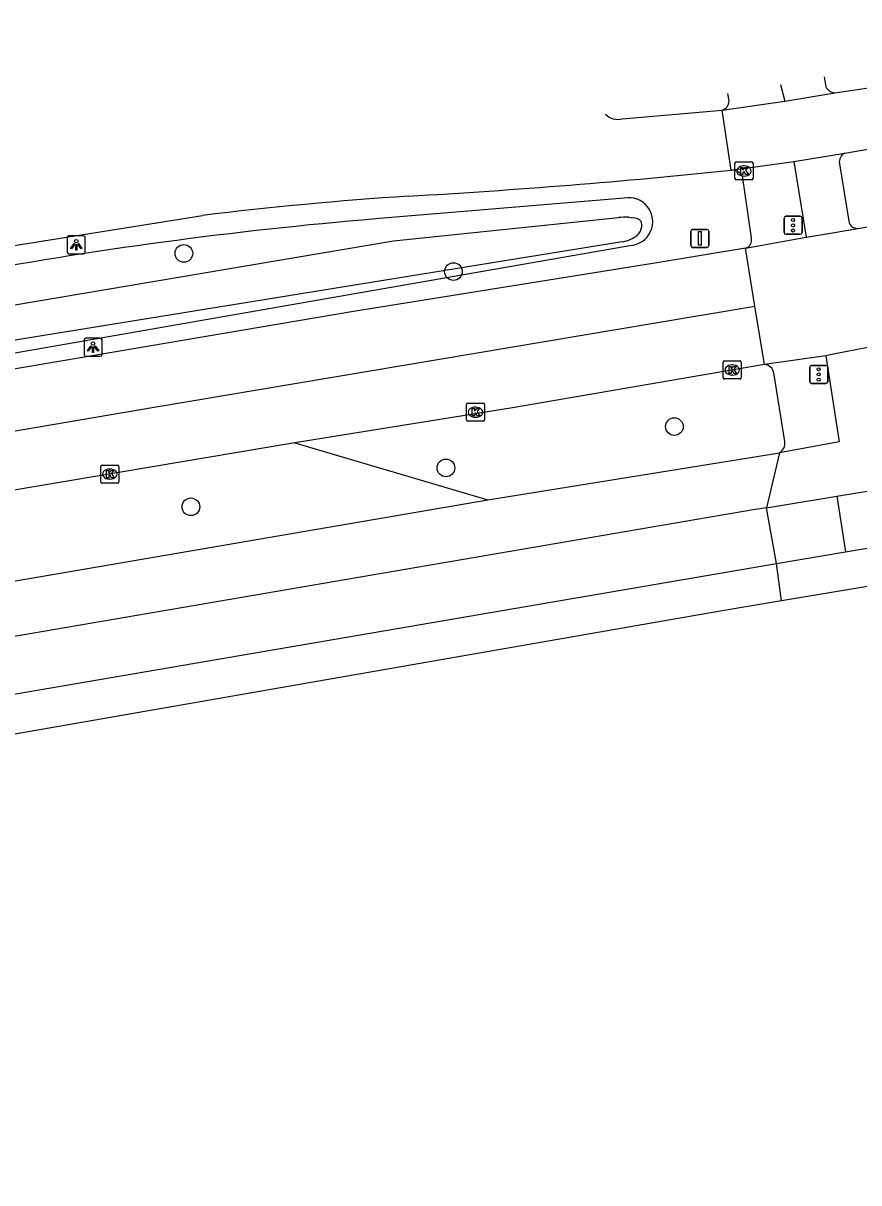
# Model space of a CAD drawing. Extents: x 162186 to 163152, y 385513 to 386513.
# Drawn here: x 162895.8 to 162942, y 386428.3 to 386492.5 of the extents above; entities that cross this region are included whole.
import ezdxf

# ---------------------------------------------------------------- set-up
doc = ezdxf.new("R2010")
doc.units = 0
for name, color, linetype in [('IMGEO_Berm_groen', 7, 'Continuous'), ('IMGEO_Boom', 7, 'Continuous'), ('IMGEO_Fietspad_gesloten', 7, 'Continuous'), ('IMGEO_Kolk', 7, 'Continuous'), ('IMGEO_Lichtpunt', 7, 'Continuous'), ('IMGEO_OVBaan_gesloten', 7, 'Continuous'), ('IMGEO_Rijbaan_regionaal_gesloten', 7, 'Continuous'), ('IMGEO_Verkeersbordpaal', 7, 'Continuous'), ('IMGEO_Verkeersregelinstallatiepaal', 7, 'Continuous'), ('IMGEO_Voetpad_open', 7, 'Continuous'), ('IMGEO_Waterloop', 7, 'Continuous')]:
    doc.layers.add(name, color=color, linetype=linetype)

msp = doc.modelspace()

# ---------------------------------------------------------------- linework, layer by layer
at = {"layer": 'IMGEO_Berm_groen'}
for points in [[(162929.056, 386482.782), (162915.291, 386481.632)], [(162876.279, 386470.898), (162929.374, 386480.161)], [(162910.817, 386469.241), (162921.503, 386466.084)]]:
    msp.add_lwpolyline(points, dxfattribs=at)
for centre, radius, start, end in [((162929.308, 386481.483), 1.323, 272.85126, 100.98425), ((162934.905, 386248.589), 233.867, 94.8109, 100.59343)]:
    msp.add_arc(centre, radius, start, end, dxfattribs=at)
at = {"layer": 'IMGEO_Boom'}
for centre in [(162904.682, 386479.721), (162919.606, 386478.715), (162931.832, 386470.13), (162919.19, 386467.846), (162905.072, 386465.692)]:
    msp.add_circle(centre, 0.489, dxfattribs=at)
at = {"layer": 'IMGEO_Fietspad_gesloten'}
for points in [[(162937.71, 386489.077), (162937.937, 386488.152)], [(162940.128, 386489.49), (162940.215, 386488.941)], [(162938.436, 386484.808), (162939.127, 386480.612)], [(162940.967, 386484.682), (162941.483, 386481.503)], [(162940.215, 386474.058), (162940.947, 386469.283), (162937.644, 386468.676)], [(162940.825, 386466.29), (162967.915, 386470.753)], [(162921.503, 386466.084), (162937.644, 386468.676)], [(162937.644, 386468.676), (162936.93, 386465.635)], [(162745.532, 386438.132), (162746.351, 386438.225), (162767.216, 386440.603), (162772.497, 386441.264), (162808.527, 386446.835), (162875.123, 386458.128), (162921.503, 386466.084)], [(162936.93, 386465.635), (162940.825, 386466.29)], [(162936.93, 386465.635), (162936.304, 386465.534), (162875.591, 386455.128), (162808.85, 386443.802)]]:
    msp.add_lwpolyline(points, dxfattribs=at)
for centre, radius, start, end in [((162940.723, 386489.18), 0.562, 205.14197, 269.54861), ((162941.509, 386484.777), 0.551, 115.65343, 189.90558), ((162941.982, 386481.611), 0.511, 192.16239, 270.54572)]:
    msp.add_arc(centre, radius, start, end, dxfattribs=at)
at = {"layer": 'IMGEO_Kolk'}
for p, q in [((162935.184, 386483.859), (162935.184, 386484.711)), ((162935.259, 386484.785), (162936.111, 386484.785)), ((162935.672, 386484.565), (162935.697, 386484.565)), ((162936.185, 386484.711), (162936.185, 386483.859)), ((162936.111, 386483.785), (162935.259, 386483.785)), ((162935.695, 386484.005), (162935.67, 386484.005)), ((162934.535, 386472.842), (162934.535, 386473.694)), ((162934.61, 386473.768), (162935.462, 386473.768)), ((162935.023, 386473.548), (162935.048, 386473.548)), ((162935.536, 386473.694), (162935.536, 386472.842)), ((162935.046, 386472.988), (162935.021, 386472.988)), ((162935.462, 386472.768), (162934.61, 386472.768)), ((162920.321, 386470.503), (162920.321, 386471.355)), ((162920.396, 386471.429), (162921.248, 386471.429)), ((162920.809, 386471.209), (162920.834, 386471.209)), ((162921.322, 386471.355), (162921.322, 386470.503)), ((162921.248, 386470.429), (162920.396, 386470.429)), ((162920.832, 386470.649), (162920.807, 386470.649)), ((162900.081, 386467.078), (162900.081, 386467.93)), ((162900.156, 386468.004), (162901.008, 386468.004)), ((162900.569, 386467.784), (162900.594, 386467.784)), ((162901.082, 386467.93), (162901.082, 386467.078)), ((162900.592, 386467.224), (162900.567, 386467.224)), ((162901.008, 386467.004), (162900.156, 386467.004))]:
    msp.add_line(p, q, dxfattribs=at)
for points in [[(162935.184, 386483.859), (162935.184, 386484.711)], [(162935.259, 386484.785), (162936.111, 386484.785)], [(162935.505, 386484.485), (162935.628, 386484.485), (162935.628, 386484.334), (162935.758, 386484.485), (162935.922, 386484.485), (162935.776, 386484.334), (162935.929, 386484.085), (162935.777, 386484.085), (162935.692, 386484.249), (162935.628, 386484.182), (162935.628, 386484.085), (162935.505, 386484.085), (162935.505, 386484.485)], [(162936.185, 386484.711), (162936.185, 386483.859)], [(162936.111, 386483.785), (162935.259, 386483.785)], [(162934.535, 386472.842), (162934.535, 386473.694)], [(162934.61, 386473.768), (162935.462, 386473.768)], [(162935.536, 386473.694), (162935.536, 386472.842)], [(162934.856, 386473.468), (162934.979, 386473.468), (162934.979, 386473.317), (162935.109, 386473.468), (162935.273, 386473.468), (162935.127, 386473.317), (162935.28, 386473.068), (162935.128, 386473.068), (162935.043, 386473.232), (162934.979, 386473.165), (162934.979, 386473.068), (162934.856, 386473.068), (162934.856, 386473.468)], [(162935.462, 386472.768), (162934.61, 386472.768)], [(162920.321, 386470.503), (162920.321, 386471.355)], [(162920.396, 386471.429), (162921.248, 386471.429)], [(162920.642, 386471.129), (162920.765, 386471.129), (162920.765, 386470.978), (162920.895, 386471.129), (162921.059, 386471.129), (162920.913, 386470.978), (162921.066, 386470.729), (162920.914, 386470.729), (162920.829, 386470.893), (162920.765, 386470.826), (162920.765, 386470.729), (162920.642, 386470.729), (162920.642, 386471.129)], [(162921.322, 386471.355), (162921.322, 386470.503)], [(162921.248, 386470.429), (162920.396, 386470.429)], [(162900.081, 386467.078), (162900.081, 386467.93)], [(162900.156, 386468.004), (162901.008, 386468.004)], [(162901.082, 386467.93), (162901.082, 386467.078)], [(162900.402, 386467.704), (162900.525, 386467.704), (162900.525, 386467.553), (162900.655, 386467.704), (162900.819, 386467.704), (162900.673, 386467.553), (162900.826, 386467.304), (162900.674, 386467.304), (162900.589, 386467.468), (162900.525, 386467.401), (162900.525, 386467.304), (162900.402, 386467.304), (162900.402, 386467.704)], [(162901.008, 386467.004), (162900.156, 386467.004)]]:
    msp.add_lwpolyline(points, dxfattribs=at)
for centre, start, end in [((162935.261, 386484.709), 91.55205, 178.44795), ((162935.261, 386484.709), 91.55205, 178.44795), ((162936.109, 386484.709), 1.55205, 88.44795), ((162936.109, 386484.709), 1.55205, 88.44795), ((162935.261, 386483.861), 181.55205, 268.44795), ((162935.261, 386483.861), 181.55205, 268.44795), ((162936.109, 386483.861), 271.55205, 358.44795), ((162936.109, 386483.861), 271.55205, 358.44795), ((162934.612, 386473.692), 91.55205, 178.44795), ((162934.612, 386473.692), 91.55205, 178.44795), ((162935.46, 386473.692), 1.55205, 88.44795), ((162935.46, 386473.692), 1.55205, 88.44795), ((162934.612, 386472.844), 181.55205, 268.44795), ((162934.612, 386472.844), 181.55205, 268.44795), ((162935.46, 386472.844), 271.55205, 358.44795), ((162935.46, 386472.844), 271.55205, 358.44795), ((162920.398, 386471.353), 91.55205, 178.44795), ((162920.398, 386471.353), 91.55205, 178.44795), ((162921.246, 386471.353), 1.55205, 88.44795), ((162921.246, 386471.353), 1.55205, 88.44795), ((162920.398, 386470.505), 181.55205, 268.44795), ((162920.398, 386470.505), 181.55205, 268.44795), ((162921.246, 386470.505), 271.55205, 358.44795), ((162921.246, 386470.505), 271.55205, 358.44795), ((162900.158, 386467.928), 91.55205, 178.44795), ((162900.158, 386467.928), 91.55205, 178.44795), ((162901.006, 386467.928), 1.55205, 88.44795), ((162901.006, 386467.928), 1.55205, 88.44795), ((162900.158, 386467.08), 181.55205, 268.44795), ((162900.158, 386467.08), 181.55205, 268.44795), ((162901.006, 386467.08), 271.55205, 358.44795), ((162901.006, 386467.08), 271.55205, 358.44795)]:
    msp.add_arc(centre, 0.0765, start, end, dxfattribs=at)
for centre, major_axis, ratio, start_param, end_param in [((162935.671, 386484.285), (-0.387, 0.002), 0.722429, 4.712389, 7.853982), ((162935.696, 386484.285), (-0.39, 0.002), 0.717154, 1.570796, 4.712389), ((162935.022, 386473.268), (-0.387, 0.002), 0.722429, 4.712389, 7.853982), ((162935.047, 386473.268), (-0.39, 0.002), 0.717154, 1.570796, 4.712389), ((162920.808, 386470.929), (-0.387, 0.002), 0.722429, 4.712389, 7.853982), ((162920.833, 386470.929), (-0.39, 0.002), 0.717154, 1.570796, 4.712389), ((162900.568, 386467.504), (-0.387, 0.002), 0.722429, 4.712389, 7.853982), ((162900.593, 386467.504), (-0.39, 0.002), 0.717154, 1.570796, 4.712389)]:
    msp.add_ellipse(centre, major_axis=major_axis, ratio=ratio, start_param=start_param, end_param=end_param, dxfattribs=at)
at = {"layer": 'IMGEO_Lichtpunt'}
for p, q in [((162898.23, 386480.599), (162898.23, 386479.792)), ((162898.23, 386480.599), (162898.23, 386479.792)), ((162899.132, 386480.694), (162898.324, 386480.694)), ((162899.132, 386480.694), (162898.324, 386480.694)), ((162899.226, 386479.792), (162899.226, 386480.599)), ((162899.226, 386479.792), (162899.226, 386480.599)), ((162898.324, 386479.698), (162899.132, 386479.698)), ((162898.324, 386479.698), (162899.132, 386479.698)), ((162899.157, 386474.933), (162899.157, 386474.126)), ((162899.157, 386474.933), (162899.157, 386474.126)), ((162900.059, 386475.028), (162899.251, 386475.028)), ((162900.059, 386475.028), (162899.251, 386475.028)), ((162900.153, 386474.126), (162900.153, 386474.933)), ((162900.153, 386474.126), (162900.153, 386474.933)), ((162899.251, 386474.032), (162900.059, 386474.032)), ((162899.251, 386474.032), (162900.059, 386474.032))]:
    msp.add_line(p, q, dxfattribs=at)
for points in [[(162898.604, 386480.263), (162898.643, 386480.235), (162898.455, 386479.973), (162898.417, 386480), (162898.604, 386480.263)], [(162898.706, 386480.215), (162898.753, 386480.215), (162898.753, 386479.893), (162898.706, 386479.893), (162898.706, 386480.215)], [(162898.816, 386480.235), (162898.854, 386480.262), (162899.041, 386480), (162899.002, 386479.972), (162898.816, 386480.235)], [(162899.531, 386474.597), (162899.57, 386474.569), (162899.382, 386474.307), (162899.344, 386474.334), (162899.531, 386474.597)], [(162899.633, 386474.549), (162899.68, 386474.549), (162899.68, 386474.227), (162899.633, 386474.227), (162899.633, 386474.549)], [(162899.743, 386474.569), (162899.781, 386474.596), (162899.968, 386474.334), (162899.929, 386474.306), (162899.743, 386474.569)]]:
    msp.add_lwpolyline(points, dxfattribs=at)
for centre in [(162898.729, 386480.397), (162899.656, 386474.731)]:
    msp.add_circle(centre, 0.0994, dxfattribs=at)
for centre, start, end in [((162898.324, 386480.599), 90, 180), ((162898.324, 386480.599), 90, 180), ((162899.132, 386480.599), 0, 90), ((162899.132, 386480.599), 0, 90), ((162898.324, 386479.792), 180, 270), ((162898.324, 386479.792), 180, 270), ((162899.132, 386479.792), 270, 0), ((162899.132, 386479.792), 270, 360), ((162899.251, 386474.933), 90, 180), ((162899.251, 386474.933), 90, 180), ((162900.059, 386474.933), 0, 90), ((162900.059, 386474.933), 0, 90), ((162899.251, 386474.126), 180, 270), ((162899.251, 386474.126), 180, 270), ((162900.059, 386474.126), 270, 0), ((162900.059, 386474.126), 270, 360)]:
    msp.add_arc(centre, 0.0946, start, end, dxfattribs=at)
at = {"layer": 'IMGEO_OVBaan_gesloten'}
for points in [[(162941.987, 386481.1), (162963.76, 386484.743)], [(162935.766, 386480.019), (162939.127, 386480.612)], [(162939.127, 386480.612), (162940.48, 386480.841), (162941.987, 386481.1)], [(162935.766, 386480.019), (162930.748, 386479.182), (162914.081, 386476.501), (162819.676, 386460.484), (162798.32, 386456.989), (162775.976, 386453.735), (162753.988, 386450.967), (162738.965, 386449.282), (162733.052, 386448.714), (162731.833, 386448.6), (162725.615, 386448.045), (162718.65, 386447.535), (162712.67, 386447.073), (162711.941, 386446.997), (162707.704, 386446.694), (162697.511, 386446.119)], [(162936.29, 386476.796), (162935.766, 386480.019)], [(162662.453, 386441.323), (162669.599, 386441.495), (162681.85, 386441.971), (162696.844, 386442.665), (162710.114, 386443.564), (162717.533, 386444.067), (162721.585, 386444.342), (162724.599, 386444.64), (162729.487, 386445.02), (162734.721, 386445.541), (162748.517, 386446.914), (162772.468, 386449.874), (162792.635, 386452.668), (162820.329, 386457.113), (162903.036, 386471.215), (162930.686, 386475.855), (162936.29, 386476.796)], [(162936.814, 386473.573), (162936.29, 386476.796)], [(162943.022, 386474.606), (162940.739, 386474.161), (162940.215, 386474.058)], [(162936.814, 386473.573), (162922.871, 386471.179), (162910.817, 386469.241)], [(162940.215, 386474.058), (162936.814, 386473.573)], [(162910.817, 386469.241), (162803.584, 386451.141), (162786.178, 386448.386), (162777.641, 386447.241)]]:
    msp.add_lwpolyline(points, dxfattribs=at)
at = {"layer": 'IMGEO_Rijbaan_regionaal_gesloten'}
for points in [[(162940.719, 386488.618), (162942.829, 386488.926), (162962.979, 386492.466)], [(162941.271, 386485.273), (162960.889, 386488.673), (162963.216, 386488.995)], [(162937.937, 386488.152), (162940.719, 386488.618)], [(162928.944, 386487.169), (162934.478, 386487.651)], [(162934.478, 386487.651), (162937.937, 386488.152)], [(162934.968, 386484.323), (162934.478, 386487.651)], [(162938.436, 386484.808), (162941.271, 386485.273)], [(162934.968, 386484.323), (162938.436, 386484.808)], [(162875.342, 386476.813), (162891.334, 386479.529), (162905.713, 386481.828)]]:
    msp.add_lwpolyline(points, dxfattribs=at)
for centre, radius, start, end in [((162928.714, 386488.119), 0.978, 225.5369, 283.60054), ((162894.024, 386882.442), 400.219, 273.30556, 275.87185), ((162931.409, 386267.674), 215.69, 93.8035, 96.84206)]:
    msp.add_arc(centre, radius, start, end, dxfattribs=at)
at = {"layer": 'IMGEO_Verkeersbordpaal'}
for p, q in [((162932.743, 386480.152), (162932.743, 386480.952)), ((162932.743, 386480.952), (162932.743, 386480.152)), ((162932.843, 386481.052), (162933.633, 386481.052)), ((162933.633, 386481.052), (162932.843, 386481.052)), ((162933.733, 386480.952), (162933.733, 386480.152)), ((162933.733, 386480.152), (162933.733, 386480.952)), ((162933.633, 386480.052), (162932.843, 386480.052)), ((162932.843, 386480.052), (162933.633, 386480.052))]:
    msp.add_line(p, q, dxfattribs=at)
msp.add_lwpolyline([(162933.163, 386480.927), (162933.313, 386480.927), (162933.313, 386480.177), (162933.163, 386480.177), (162933.163, 386480.927)], dxfattribs=at)
for centre, start, end in [((162932.843, 386480.952), 90, 180), ((162932.843, 386480.952), 90, 180), ((162933.633, 386480.952), 0, 90), ((162933.633, 386480.952), 360, 90), ((162932.843, 386480.152), 180, 270), ((162932.843, 386480.152), 180, 270), ((162933.633, 386480.152), 270, 0), ((162933.633, 386480.152), 270, 0)]:
    msp.add_arc(centre, 0.1, start, end, dxfattribs=at)
at = {"layer": 'IMGEO_Verkeersregelinstallatiepaal'}
for p, q in [((162937.907, 386480.879), (162937.907, 386481.679)), ((162937.907, 386481.679), (162937.907, 386480.879)), ((162938.007, 386481.779), (162938.797, 386481.779)), ((162938.797, 386481.779), (162938.007, 386481.779)), ((162938.897, 386481.679), (162938.897, 386480.879)), ((162938.897, 386480.879), (162938.897, 386481.679)), ((162938.797, 386480.779), (162938.007, 386480.779)), ((162938.007, 386480.779), (162938.797, 386480.779)), ((162939.428, 386473.519), (162940.218, 386473.519)), ((162940.218, 386473.519), (162939.428, 386473.519)), ((162939.328, 386472.619), (162939.328, 386473.419)), ((162939.328, 386473.419), (162939.328, 386472.619)), ((162940.318, 386473.419), (162940.318, 386472.619)), ((162940.318, 386472.619), (162940.318, 386473.419)), ((162940.218, 386472.519), (162939.428, 386472.519)), ((162939.428, 386472.519), (162940.218, 386472.519))]:
    msp.add_line(p, q, dxfattribs=at)
for centre in [(162938.402, 386481.569), (162938.402, 386481.279), (162938.402, 386480.989), (162939.823, 386473.309), (162939.823, 386473.019), (162939.823, 386472.729)]:
    msp.add_circle(centre, 0.085, dxfattribs=at)
for centre, start, end in [((162938.007, 386481.679), 90, 180), ((162938.007, 386481.679), 90, 180), ((162938.797, 386481.679), 0, 90), ((162938.797, 386481.679), 360, 90), ((162938.007, 386480.879), 180, 270), ((162938.007, 386480.879), 180, 270), ((162938.797, 386480.879), 270, 0), ((162938.797, 386480.879), 270, 0), ((162939.428, 386473.419), 90, 180), ((162939.428, 386473.419), 90, 180), ((162940.218, 386473.419), 0, 90), ((162940.218, 386473.419), 360, 90), ((162939.428, 386472.619), 180, 270), ((162939.428, 386472.619), 180, 270), ((162940.218, 386472.619), 270, 0), ((162940.218, 386472.619), 270, 0)]:
    msp.add_arc(centre, 0.1, start, end, dxfattribs=at)
at = {"layer": 'IMGEO_Voetpad_open'}
for points in [[(162934.859, 386488.156), (162934.785, 386488.577)], [(162935.577, 386484.008), (162936.074, 386480.578)], [(162937.937, 386469.308), (162937.333, 386473.106)], [(162992.151, 386469.571), (162989.841, 386469.185), (162937.766, 386460.481)], [(162941.305, 386463.199), (162968.162, 386467.751)], [(162940.825, 386466.29), (162941.305, 386463.199)], [(162937.49, 386462.555), (162936.93, 386465.635)], [(162937.49, 386462.555), (162941.305, 386463.199)], [(162786.723, 386437.249), (162788.912, 386437.554), (162804.037, 386439.845), (162824.18, 386443.141), (162937.49, 386462.555)], [(162937.766, 386460.481), (162937.49, 386462.555)], [(162937.766, 386460.481), (162934.477, 386459.931), (162894.907, 386453.027), (162819.461, 386440.236), (162799.345, 386437.091), (162771.737, 386433.026), (162747.295, 386430.111), (162736.141, 386429.087), (162728.219, 386428.267)]]:
    msp.add_lwpolyline(points, dxfattribs=at)
for centre, radius, start, end in [((162934.338, 386488.153), 0.521, 285.55461, 0.37954), ((162935.04, 386483.717), 0.611, 28.49143, 96.80882), ((162935.693, 386480.424), 0.411, 280.22011, 22.07177), ((162936.784, 386473.018), 0.556, 9.14073, 86.89704), ((162937.322, 386469.209), 0.623, 301.13083, 9.12358)]:
    msp.add_arc(centre, radius, start, end, dxfattribs=at)
at = {"layer": 'IMGEO_Waterloop'}
for points in [[(162875.856, 386473.574), (162887.228, 386475.5), (162916.293, 386480.422), (162928.745, 386481.708)], [(162929.307, 386481.722), (162929.574, 386481.691)], [(162929.886, 386481.589), (162929.973, 386481.505), (162930.026, 386481.213)], [(162928.935, 386480.362), (162892.821, 386474.517), (162876.178, 386471.539)]]:
    msp.add_lwpolyline(points, dxfattribs=at)
for centre, radius, start, end in [((162929.211, 386474.269), 7.454, 89.26592, 93.58808), ((162929.465, 386480.829), 0.869, 61.00396, 82.78852), ((162929.268, 386481.292), 0.763, 312.9353, 354.03033), ((162928.725, 386482.005), 1.657, 277.294, 309.88006)]:
    msp.add_arc(centre, radius, start, end, dxfattribs=at)

doc.saveas('drawing.dxf')
